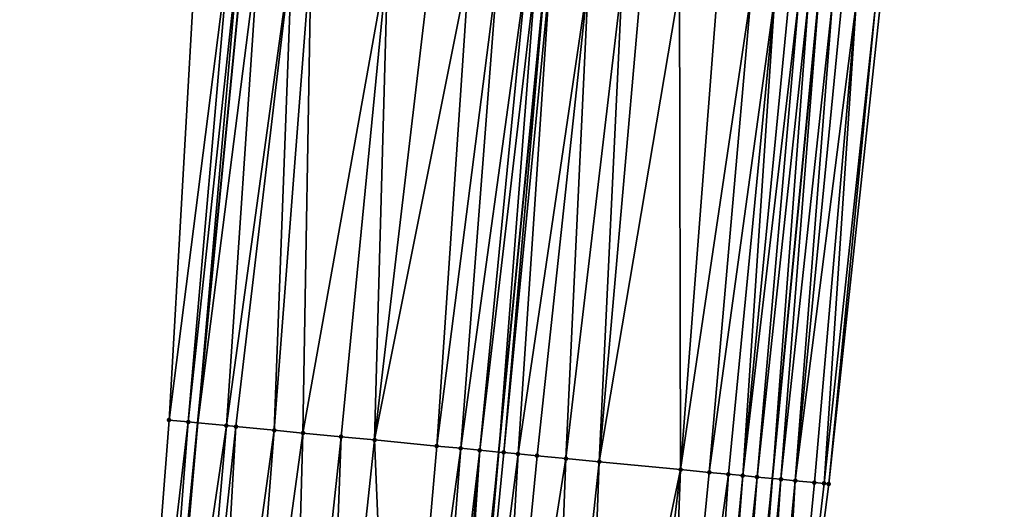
# Model space of a CAD drawing. Header units: feet. Extents: x 2004186 to 2014793, y 836912 to 864902.
# Tile 899 of 974: x 2004211 to 2004252, y 861559 to 861579. Entities that reach past the tile are written whole.
import ezdxf

# ---------------------------------------------------------------- set-up
doc = ezdxf.new("R2010")
doc.units = ezdxf.units.FT
doc.header["$LTSCALE"] = 100
doc.header["$MEASUREMENT"] = 0
for name, color, linetype, lineweight in [('EP_Travel Lane', 5, 'Continuous', 40), ('GPL_Skip Line', 2, 'Continuous', 40), ('Road Shots', 4, 'Continuous', 200), ('Road X-Section', 30, 'Continuous', 13)]:
    doc.layers.add(name, color=color, linetype=linetype, lineweight=lineweight)
doc.layers.add('I-77 SB_MM21-27-Surface-Border', color=7, linetype='Continuous')
doc.layers.add('I-77 SB_MM21-27-Surface-TIN', color=7, linetype='Continuous')

msp = doc.modelspace()

# ---------------------------------------------------------------- linework, layer by layer
at = {"layer": 'EP_Travel Lane'}
for points in [[(2004212.544174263, 861502.873423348, 470.2992342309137), (2004214.489620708, 861522.7748377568, 470.6858175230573), (2004216.435079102, 861542.676374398, 471.0663750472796), (2004218.380463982, 861562.5771590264, 471.4839420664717), (2004220.325887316, 861582.4783370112, 471.8821549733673), (2004222.567689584, 861602.5243743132, 472.2747324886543), (2004224.793888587, 861622.3959875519, 472.6789331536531), (2004227.020107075, 861642.2677747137, 473.0741233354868), (2004229.246394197, 861662.14017452, 473.4375800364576), (2004231.740980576, 861682.1790557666, 473.8291582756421), (2004234.233509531, 861702.0191539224, 474.2284171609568), (2004236.725954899, 861721.8585867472, 474.6600591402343), (2004239.218455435, 861741.6984586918, 475.0703210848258), (2004242.03659576, 861761.6809461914, 475.4789857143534), (2004244.871533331, 861781.4747629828, 475.8894471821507), (2004247.706480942, 861801.2686498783, 476.2963339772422)], [(2004236.56754917, 861500.5505137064, 469.3571244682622), (2004238.482328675, 861520.4542463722, 469.776434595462), (2004240.397134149, 861540.3582489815, 470.1824757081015), (2004242.311902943, 861560.2618703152, 470.6072651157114), (2004244.226708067, 861580.1658692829, 471.0134773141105), (2004246.430381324, 861599.8806447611, 471.3945759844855), (2004248.655593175, 861619.7524403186, 471.7950859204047), (2004250.880840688, 861639.6245543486, 472.1790967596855), (2004253.106084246, 861659.4966330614, 472.5649318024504), (2004255.598611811, 861679.1552493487, 472.9433469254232), (2004258.127927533, 861698.9900976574, 473.3693686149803), (2004260.657264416, 861718.8251119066, 473.7873135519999), (2004263.18652827, 861738.6595534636, 474.233146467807), (2004265.929918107, 861758.2976924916, 474.6420854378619), (2004268.724748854, 861778.0972558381, 475.0505787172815), (2004271.519651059, 861797.8973254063, 475.4332667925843)]]:
    msp.add_polyline3d(points, dxfattribs=at)
at = {"layer": 'GPL_Skip Line'}
msp.add_polyline3d([(2004225.093366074, 861501.6595996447, 469.8263800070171), (2004227.033729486, 861521.5610936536, 470.233231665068), (2004228.97405485, 861541.4621974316, 470.6592828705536), (2004230.914420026, 861561.3637095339, 471.0652443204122), (2004232.854807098, 861581.2654462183, 471.460156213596), (2004235.067180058, 861601.1386514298, 471.8604559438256), (2004237.283219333, 861621.0116460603, 472.2519453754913), (2004239.499281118, 861640.8848425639, 472.6329768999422), (2004241.715335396, 861660.7579717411, 473.0174962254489), (2004244.224484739, 861680.5961824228, 473.397603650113), (2004246.753837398, 861700.4313203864, 473.8095277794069), (2004249.283145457, 861720.2661085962, 474.2384806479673), (2004251.81245754, 861740.1009283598, 474.6658972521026), (2004254.596326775, 861759.9019133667, 475.0688618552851), (2004257.413331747, 861779.6982629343, 475.4802737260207), (2004260.230374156, 861799.4948755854, 475.8782724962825)], dxfattribs=at)
at = {"layer": 'I-77 SB_MM21-27-Surface-Border', "color": 3, "linetype": 'ByBlock', "lineweight": -2}
for points in [[(2004210.95935604, 861503.0270322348, 470.3435030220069), (2004213.098814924, 861522.9095220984, 470.7305084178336), (2004215.636447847, 861542.7538303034, 471.0863253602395), (2004217.178667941, 861562.6938210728, 471.5088526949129), (2004218.322746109, 861582.6723228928, 471.9463492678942), (2004219.959737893, 861602.8135498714, 472.3585131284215), (2004221.976988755, 861622.7085263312, 472.7594692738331), (2004223.994210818, 861642.6032445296, 473.1738044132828), (2004226.210286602, 861662.4765665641, 473.5483366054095), (2004228.748391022, 861682.5584888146, 473.9335185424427), (2004231.277773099, 861702.3938574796, 474.3342172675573), (2004234.203906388, 861722.1783482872, 474.7485484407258), (2004236.931671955, 861741.9883398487, 475.1530451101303), (2004240.53668502, 861761.8935343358, 475.5213609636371), (2004243.74974978, 861781.6338770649, 475.9151746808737), (2004246.962803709, 861801.3741436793, 476.3128690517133)], [(2004272.706248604, 861797.7305978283, 475.3271096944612), (2004270.87945956, 861777.7946982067, 474.8478907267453), (2004268.656578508, 861757.914578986, 474.3978146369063), (2004266.297087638, 861738.2690663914, 473.9376599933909), (2004263.569318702, 861718.4590484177, 473.534443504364), (2004261.23843832, 861698.599229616, 473.0924308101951), (2004258.709119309, 861678.7643555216, 472.6676659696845), (2004256.226923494, 861659.1536028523, 472.3103790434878), (2004254.010886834, 861639.2806316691, 471.9176784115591), (2004251.794888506, 861619.4080042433, 471.507162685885), (2004249.38004766, 861599.5568734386, 471.1312532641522), (2004246.790074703, 861579.9206387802, 470.7847240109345), (2004244.650595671, 861560.0379422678, 470.4078954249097), (2004242.113018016, 861540.1942009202, 470.0241855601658), (2004240.172631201, 861520.2924668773, 469.6291374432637), (2004238.829561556, 861500.3340358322, 469.1590242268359)]]:
    msp.add_polyline3d(points, dxfattribs=at)
at = {"layer": 'I-77 SB_MM21-27-Surface-TIN', "color": 128, "linetype": 'ByBlock', "lineweight": -2}
for points in [[(2004219.716224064, 861582.5373415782, 471.903434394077), (2004218.322746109, 861582.6723228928, 471.9463492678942), (2004217.178667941, 861562.6938210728, 471.5088526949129)], [(2004219.716224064, 861582.5373415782, 471.903434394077), (2004217.178667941, 861562.6938210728, 471.5088526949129), (2004217.974930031, 861562.6165757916, 471.4898947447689)], [(2004220.114367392, 861582.4988449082, 471.8877575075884), (2004219.716224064, 861582.5373415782, 471.903434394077), (2004217.974930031, 861562.6165757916, 471.4898947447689)], [(2004220.114367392, 861582.4988449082, 471.8877575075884), (2004217.974930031, 861562.6165757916, 471.4898947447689), (2004218.380463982, 861562.5771590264, 471.4839420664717)], [(2004220.31343438, 861582.4795486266, 471.882278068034), (2004220.114367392, 861582.4988449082, 471.8877575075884), (2004218.380463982, 861562.5771590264, 471.4839420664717)], [(2004220.31343438, 861582.4795486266, 471.882278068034), (2004218.380463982, 861562.5771590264, 471.4839420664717), (2004220.325887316, 861582.4783370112, 471.8821549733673)], [(2004220.910614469, 861582.4214456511, 471.8763750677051), (2004220.325887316, 861582.4783370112, 471.8821549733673), (2004218.380463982, 861562.5771590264, 471.4839420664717)], [(2004220.910614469, 861582.4214456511, 471.8763750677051), (2004218.380463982, 861562.5771590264, 471.4839420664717), (2004219.567425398, 861562.4617896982, 471.4665191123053)], [(2004222.304067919, 861582.286212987, 471.8458267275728), (2004220.910614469, 861582.4214456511, 471.8763750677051), (2004219.567425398, 861562.4617896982, 471.4665191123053)], [(2004222.304067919, 861582.286212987, 471.8458267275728), (2004219.567425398, 861562.4617896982, 471.4665191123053), (2004219.965557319, 861562.4231760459, 471.4565979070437)], [(2004222.304067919, 861582.286212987, 471.8458267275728), (2004219.965557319, 861562.4231760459, 471.4565979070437), (2004221.558119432, 861562.2690745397, 471.3995402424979)], [(2004223.100343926, 861582.2091104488, 471.8198455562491), (2004222.304067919, 861582.286212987, 471.8458267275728), (2004221.558119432, 861562.2690745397, 471.3995402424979)], [(2004223.100343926, 861582.2091104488, 471.8198455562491), (2004221.558119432, 861562.2690745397, 471.3995402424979), (2004222.752526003, 861562.153344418, 471.3643234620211)], [(2004226.285470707, 861581.9009336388, 471.7044403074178), (2004223.100343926, 861582.2091104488, 471.8198455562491), (2004222.752526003, 861562.153344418, 471.3643234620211)], [(2004226.285470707, 861581.9009336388, 471.7044403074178), (2004222.752526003, 861562.153344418, 471.3643234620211), (2004224.345082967, 861561.9991901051, 471.3098639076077)], [(2004226.285470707, 861581.9009336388, 471.7044403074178), (2004224.345082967, 861561.9991901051, 471.3098639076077), (2004225.738577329, 861561.864377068, 471.2586700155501)], [(2004228.07710842, 861581.7276241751, 471.6375572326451), (2004226.285470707, 861581.9009336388, 471.7044403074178), (2004225.738577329, 861561.864377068, 471.2586700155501)], [(2004229.66968203, 861581.5736405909, 471.5746973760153), (2004228.07710842, 861581.7276241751, 471.6375572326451), (2004225.738577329, 861561.864377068, 471.2586700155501)], [(2004229.66968203, 861581.5736405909, 471.5746973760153), (2004225.738577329, 861561.864377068, 471.2586700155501), (2004228.326498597, 861561.6140424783, 471.1619976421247)], [(2004230.864105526, 861581.4580840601, 471.5309395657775), (2004229.66968203, 861581.5736405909, 471.5746973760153), (2004228.326498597, 861561.6140424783, 471.1619976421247)], [(2004230.864105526, 861581.4580840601, 471.5309395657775), (2004228.326498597, 861561.6140424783, 471.1619976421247), (2004229.321854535, 861561.5177763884, 471.1240068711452)], [(2004232.058539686, 861581.3426369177, 471.481799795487), (2004230.864105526, 861581.4580840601, 471.5309395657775), (2004229.321854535, 861561.5177763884, 471.1240068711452)], [(2004232.058539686, 861581.3426369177, 471.481799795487), (2004229.321854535, 861561.5177763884, 471.1240068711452), (2004230.118144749, 861561.4408195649, 471.0908566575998)], [(2004232.456674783, 861581.304055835, 471.4702760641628), (2004232.058539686, 861581.3426369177, 471.481799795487), (2004230.118144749, 861561.4408195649, 471.0908566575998)], [(2004232.456674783, 861581.304055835, 471.4702760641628), (2004230.118144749, 861561.4408195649, 471.0908566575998), (2004230.914420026, 861561.3637095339, 471.0652443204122)], [(2004232.456674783, 861581.304055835, 471.4702760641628), (2004230.914420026, 861561.3637095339, 471.0652443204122), (2004232.854807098, 861581.2654462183, 471.460156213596)], [(2004231.113488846, 861561.3444320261, 471.058841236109), (2004232.854807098, 861581.2654462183, 471.460156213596), (2004230.914420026, 861561.3637095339, 471.0652443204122)], [(2004233.053873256, 861581.24614141, 471.4550962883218), (2004232.854807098, 861581.2654462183, 471.460156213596), (2004231.113488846, 861561.3444320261, 471.058841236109)], [(2004233.053873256, 861581.24614141, 471.4550962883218), (2004231.113488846, 861561.3444320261, 471.058841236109), (2004231.710699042, 861561.2866378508, 471.0377452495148)], [(2004234.646437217, 861581.0920588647, 471.3971053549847), (2004233.053873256, 861581.24614141, 471.4550962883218), (2004231.710699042, 861561.2866378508, 471.0377452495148)], [(2004234.646437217, 861581.0920588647, 471.3971053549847), (2004231.710699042, 861561.2866378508, 471.0377452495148), (2004232.506991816, 861561.2097072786, 471.003303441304)], [(2004234.646437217, 861581.0920588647, 471.3971053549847), (2004232.506991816, 861561.2097072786, 471.003303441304), (2004233.70140773, 861561.0940729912, 470.963371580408)], [(2004236.03992635, 861580.9571921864, 471.3485503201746), (2004234.646437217, 861581.0920588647, 471.3971053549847), (2004233.70140773, 861561.0940729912, 470.963371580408)], [(2004236.03992635, 861580.9571921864, 471.3485503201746), (2004233.70140773, 861561.0940729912, 470.963371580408), (2004235.094911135, 861560.9593527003, 470.9076145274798)], [(2004236.836207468, 861580.8801420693, 471.319990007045), (2004236.03992635, 861580.9571921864, 471.3485503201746), (2004235.094911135, 861560.9593527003, 470.9076145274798)], [(2004238.428761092, 861580.7259534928, 471.2672158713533), (2004236.836207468, 861580.8801420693, 471.319990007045), (2004235.094911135, 861560.9593527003, 470.9076145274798)], [(2004238.428761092, 861580.7259534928, 471.2672158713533), (2004235.094911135, 861560.9593527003, 470.9076145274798), (2004238.479082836, 861560.6316532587, 470.7978671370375)], [(2004240.021320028, 861580.5718194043, 471.2117609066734), (2004238.428761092, 861580.7259534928, 471.2672158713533), (2004238.479082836, 861560.6316532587, 470.7978671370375)], [(2004241.414821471, 861580.4370789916, 471.1569935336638), (2004240.021320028, 861580.5718194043, 471.2117609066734), (2004238.479082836, 861560.6316532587, 470.7978671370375)], [(2004241.414821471, 861580.4370789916, 471.1569935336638), (2004238.479082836, 861560.6316532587, 470.7978671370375), (2004239.673513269, 861560.5161678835, 470.7506087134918)], [(2004242.410168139, 861580.3407178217, 471.1236805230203), (2004241.414821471, 861580.4370789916, 471.1569935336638), (2004239.673513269, 861560.5161678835, 470.7506087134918)], [(2004242.410168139, 861580.3407178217, 471.1236805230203), (2004239.673513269, 861560.5161678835, 470.7506087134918), (2004240.469799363, 861560.4391687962, 470.7195378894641)], [(2004242.410168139, 861580.3407178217, 471.1236805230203), (2004240.469799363, 861560.4391687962, 470.7195378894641), (2004241.067027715, 861560.3815608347, 470.6892800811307)], [(2004243.007387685, 861580.2830195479, 471.0978659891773), (2004242.410168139, 861580.3407178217, 471.1236805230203), (2004241.067027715, 861560.3815608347, 470.6892800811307)], [(2004243.405543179, 861580.2446476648, 471.0760495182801), (2004243.007387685, 861580.2830195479, 471.0978659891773), (2004241.067027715, 861560.3815608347, 470.6892800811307)], [(2004243.405543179, 861580.2446476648, 471.0760495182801), (2004241.067027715, 861560.3815608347, 470.6892800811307), (2004241.664267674, 861560.3240719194, 470.6531651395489)], [(2004243.803710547, 861580.2063975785, 471.0482405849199), (2004243.405543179, 861580.2446476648, 471.0760495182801), (2004241.664267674, 861560.3240719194, 470.6531651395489)], [(2004243.803710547, 861580.2063975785, 471.0482405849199), (2004241.664267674, 861560.3240719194, 470.6531651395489), (2004242.311902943, 861560.2618703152, 470.6072651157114)], [(2004243.803710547, 861580.2063975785, 471.0482405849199), (2004242.311902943, 861560.2618703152, 470.6072651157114), (2004244.226708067, 861580.1658692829, 471.0134773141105)], [(2004242.65968813, 861560.228467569, 470.5826164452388), (2004244.226708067, 861580.1658692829, 471.0134773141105), (2004242.311902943, 861560.2618703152, 470.6072651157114)], [(2004244.799153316, 861580.1110220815, 470.9664319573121), (2004244.226708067, 861580.1658692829, 471.0134773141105), (2004242.65968813, 861560.228467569, 470.5826164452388)], [(2004244.799153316, 861580.1110220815, 470.9664319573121), (2004242.65968813, 861560.228467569, 470.5826164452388), (2004243.256958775, 861560.1712933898, 470.5310163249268)], [(2004245.197339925, 861580.0729693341, 470.9289138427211), (2004244.799153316, 861580.1110220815, 470.9664319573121), (2004243.256958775, 861560.1712933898, 470.5310163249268)], [(2004245.794625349, 861580.0159467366, 470.8698556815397), (2004245.197339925, 861580.0729693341, 470.9289138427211), (2004243.256958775, 861560.1712933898, 470.5310163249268)], [(2004245.794625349, 861580.0159467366, 470.8698556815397), (2004243.256958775, 861560.1712933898, 470.5310163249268), (2004244.053331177, 861560.095179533, 470.4563916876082)], [(2004245.794625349, 861580.0159467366, 470.8698556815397), (2004244.053331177, 861560.095179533, 470.4563916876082), (2004244.451509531, 861560.0570421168, 470.4230394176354)], [(2004246.590982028, 861579.939671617, 470.8031650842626), (2004245.794625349, 861580.0159467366, 470.8698556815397), (2004244.451509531, 861560.0570421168, 470.4230394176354)], [(2004246.590982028, 861579.939671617, 470.8031650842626), (2004244.451509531, 861560.0570421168, 470.4230394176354), (2004244.650595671, 861560.0379422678, 470.4078954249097)], [(2004246.590982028, 861579.939671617, 470.8031650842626), (2004244.650595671, 861560.0379422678, 470.4078954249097), (2004246.790074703, 861579.9206387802, 470.7847240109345)], [(2004217.974930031, 861562.6165757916, 471.4898947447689), (2004217.178667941, 861562.6938210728, 471.5088526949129), (2004215.636447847, 861542.7538303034, 471.0863253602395)], [(2004217.974930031, 861562.6165757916, 471.4898947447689), (2004215.636447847, 861542.7538303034, 471.0863253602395), (2004216.435079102, 861542.676374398, 471.0663750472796)], [(2004217.974930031, 861562.6165757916, 471.4898947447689), (2004216.435079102, 861542.676374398, 471.0663750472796), (2004218.380463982, 861562.5771590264, 471.4839420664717)], [(2004216.631777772, 861542.6572974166, 471.0614613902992), (2004218.380463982, 861562.5771590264, 471.4839420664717), (2004216.435079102, 861542.676374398, 471.0663750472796)], [(2004219.567425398, 861562.4617896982, 471.4665191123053), (2004218.380463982, 861562.5771590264, 471.4839420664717), (2004216.631777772, 861542.6572974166, 471.0614613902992)], [(2004219.567425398, 861562.4617896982, 471.4665191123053), (2004216.631777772, 861542.6572974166, 471.0614613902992), (2004217.826168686, 861542.5414067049, 471.0341460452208)], [(2004219.965557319, 861562.4231760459, 471.4565979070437), (2004219.567425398, 861562.4617896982, 471.4665191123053), (2004217.826168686, 861542.5414067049, 471.0341460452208)], [(2004219.965557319, 861562.4231760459, 471.4565979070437), (2004217.826168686, 861542.5414067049, 471.0341460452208), (2004218.821511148, 861542.4450024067, 471.0029554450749)], [(2004221.558119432, 861562.2690745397, 471.3995402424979), (2004219.965557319, 861562.4231760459, 471.4565979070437), (2004218.821511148, 861542.4450024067, 471.0029554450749)], [(2004221.558119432, 861562.2690745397, 471.3995402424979), (2004218.821511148, 861542.4450024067, 471.0029554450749), (2004220.01593611, 861542.3294609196, 470.9584580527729)], [(2004222.752526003, 861562.153344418, 471.3643234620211), (2004221.558119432, 861562.2690745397, 471.3995402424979), (2004220.01593611, 861542.3294609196, 470.9584580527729)], [(2004222.752526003, 861562.153344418, 471.3643234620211), (2004220.01593611, 861542.3294609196, 470.9584580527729), (2004222.205683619, 861542.1173108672, 470.8928201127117)], [(2004224.345082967, 861561.9991901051, 471.3098639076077), (2004222.752526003, 861562.153344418, 471.3643234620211), (2004222.205683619, 861542.1173108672, 470.8928201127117)], [(2004224.345082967, 861561.9991901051, 471.3098639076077), (2004222.205683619, 861542.1173108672, 470.8928201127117), (2004223.599171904, 861541.9824354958, 470.844693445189)], [(2004225.738577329, 861561.864377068, 471.2586700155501), (2004224.345082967, 861561.9991901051, 471.3098639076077), (2004223.599171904, 861541.9824354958, 470.844693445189)], [(2004225.738577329, 861561.864377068, 471.2586700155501), (2004223.599171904, 861541.9824354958, 470.844693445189), (2004226.585235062, 861541.693589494, 470.7330703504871)], [(2004228.326498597, 861561.6140424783, 471.1619976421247), (2004225.738577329, 861561.864377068, 471.2586700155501), (2004226.585235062, 861541.693589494, 470.7330703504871)], [(2004229.321854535, 861561.5177763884, 471.1240068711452), (2004228.326498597, 861561.6140424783, 471.1619976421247), (2004226.585235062, 861541.693589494, 470.7330703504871)], [(2004229.321854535, 861561.5177763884, 471.1240068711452), (2004226.585235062, 861541.693589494, 470.7330703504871), (2004227.779655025, 861541.5779967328, 470.6910956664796)], [(2004230.118144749, 861561.4408195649, 471.0908566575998), (2004229.321854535, 861561.5177763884, 471.1240068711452), (2004227.779655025, 861541.5779967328, 470.6910956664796)], [(2004230.118144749, 861561.4408195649, 471.0908566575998), (2004227.779655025, 861541.5779967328, 470.6910956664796), (2004228.376854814, 861541.5200958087, 470.6752519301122)], [(2004230.118144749, 861561.4408195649, 471.0908566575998), (2004228.376854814, 861541.5200958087, 470.6752519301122), (2004228.774985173, 861541.4814661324, 470.666119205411)], [(2004230.118144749, 861561.4408195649, 471.0908566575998), (2004228.774985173, 861541.4814661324, 470.666119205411), (2004230.914420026, 861561.3637095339, 471.0652443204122)], [(2004228.774985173, 861541.4814661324, 470.666119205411), (2004228.97405485, 861541.4621974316, 470.6592828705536), (2004230.914420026, 861561.3637095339, 471.0652443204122)], [(2004229.173124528, 861541.4429287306, 470.6524465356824), (2004230.914420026, 861561.3637095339, 471.0652443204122), (2004228.97405485, 861541.4621974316, 470.6592828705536)], [(2004231.113488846, 861561.3444320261, 471.058841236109), (2004230.914420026, 861561.3637095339, 471.0652443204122), (2004229.173124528, 861541.4429287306, 470.6524465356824)], [(2004231.710699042, 861561.2866378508, 471.0377452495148), (2004231.113488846, 861561.3444320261, 471.058841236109), (2004229.173124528, 861541.4429287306, 470.6524465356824)], [(2004231.710699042, 861561.2866378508, 471.0377452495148), (2004229.173124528, 861541.4429287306, 470.6524465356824), (2004230.566635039, 861541.3082813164, 470.5931042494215)], [(2004232.506991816, 861561.2097072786, 471.003303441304), (2004231.710699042, 861561.2866378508, 471.0377452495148), (2004230.566635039, 861541.3082813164, 470.5931042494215)], [(2004233.70140773, 861561.0940729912, 470.963371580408), (2004232.506991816, 861561.2097072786, 471.003303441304), (2004230.566635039, 861541.3082813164, 470.5931042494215)], [(2004233.70140773, 861561.0940729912, 470.963371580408), (2004230.566635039, 861541.3082813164, 470.5931042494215), (2004232.955477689, 861541.077123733, 470.5077802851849)], [(2004235.094911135, 861560.9593527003, 470.9076145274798), (2004233.70140773, 861561.0940729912, 470.963371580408), (2004232.955477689, 861541.077123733, 470.5077802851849)], [(2004235.094911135, 861560.9593527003, 470.9076145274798), (2004232.955477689, 861541.077123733, 470.5077802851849), (2004234.348965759, 861540.9422461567, 470.4597621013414)], [(2004238.479082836, 861560.6316532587, 470.7978671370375), (2004235.094911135, 861560.9593527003, 470.9076145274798), (2004234.348965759, 861540.9422461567, 470.4597621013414)], [(2004238.479082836, 861560.6316532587, 470.7978671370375), (2004234.348965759, 861540.9422461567, 470.4597621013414), (2004236.14059692, 861540.7688694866, 470.3961864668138)], [(2004238.479082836, 861560.6316532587, 470.7978671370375), (2004236.14059692, 861540.7688694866, 470.3961864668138), (2004237.733174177, 861540.6149233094, 470.3314869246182)], [(2004239.673513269, 861560.5161678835, 470.7506087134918), (2004238.479082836, 861560.6316532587, 470.7978671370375), (2004237.733174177, 861540.6149233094, 470.3314869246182)], [(2004240.469799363, 861560.4391687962, 470.7195378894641), (2004239.673513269, 861560.5161678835, 470.7506087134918), (2004237.733174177, 861540.6149233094, 470.3314869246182)], [(2004240.469799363, 861560.4391687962, 470.7195378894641), (2004237.733174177, 861540.6149233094, 470.3314869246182), (2004239.126698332, 861540.4804158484, 470.2652588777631)], [(2004241.067027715, 861560.3815608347, 470.6892800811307), (2004240.469799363, 861560.4391687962, 470.7195378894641), (2004239.126698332, 861540.4804158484, 470.2652588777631)], [(2004241.067027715, 861560.3815608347, 470.6892800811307), (2004239.126698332, 861540.4804158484, 470.2652588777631), (2004239.524853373, 861540.4420393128, 470.2436715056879)], [(2004241.664267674, 861560.3240719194, 470.6531651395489), (2004241.067027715, 861560.3815608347, 470.6892800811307), (2004239.524853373, 861540.4420393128, 470.2436715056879)], [(2004241.664267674, 861560.3240719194, 470.6531651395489), (2004239.524853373, 861540.4420393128, 470.2436715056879), (2004240.122099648, 861540.384615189, 470.2043689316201)], [(2004241.664267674, 861560.3240719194, 470.6531651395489), (2004240.122099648, 861540.384615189, 470.2043689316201), (2004242.311902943, 861560.2618703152, 470.6072651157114)], [(2004240.122099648, 861540.384615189, 470.2043689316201), (2004240.397134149, 861540.3582489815, 470.1824757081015), (2004242.311902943, 861560.2618703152, 470.6072651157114)], [(2004240.719362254, 861540.3273585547, 470.1568257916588), (2004242.311902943, 861560.2618703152, 470.6072651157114), (2004240.397134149, 861540.3582489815, 470.1824757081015)], [(2004242.65968813, 861560.228467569, 470.5826164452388), (2004242.311902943, 861560.2618703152, 470.6072651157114), (2004240.719362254, 861540.3273585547, 470.1568257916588)], [(2004242.65968813, 861560.228467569, 470.5826164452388), (2004240.719362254, 861540.3273585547, 470.1568257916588), (2004241.316640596, 861540.2702633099, 470.1013422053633)], [(2004243.256958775, 861560.1712933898, 470.5310163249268), (2004242.65968813, 861560.228467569, 470.5826164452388), (2004241.316640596, 861540.2702633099, 470.1013422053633)], [(2004243.256958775, 861560.1712933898, 470.5310163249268), (2004241.316640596, 861540.2702633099, 470.1013422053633), (2004242.113018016, 861540.1942009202, 470.0241855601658)], [(2004244.053331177, 861560.095179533, 470.4563916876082), (2004243.256958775, 861560.1712933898, 470.5310163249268), (2004242.113018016, 861540.1942009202, 470.0241855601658)], [(2004244.451509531, 861560.0570421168, 470.4230394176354), (2004244.053331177, 861560.095179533, 470.4563916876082), (2004242.113018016, 861540.1942009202, 470.0241855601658)], [(2004244.451509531, 861560.0570421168, 470.4230394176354), (2004242.113018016, 861540.1942009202, 470.0241855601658), (2004244.650595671, 861560.0379422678, 470.4078954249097)]]:
    msp.add_3dface(points, dxfattribs=at)
at = {"layer": 'Road Shots', "lineweight": 100}
for p in [(2004217.178667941, 861562.6938210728, 471.5088526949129), (2004217.974930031, 861562.6165757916, 471.4898947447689), (2004219.567425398, 861562.4617896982, 471.4665191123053), (2004219.965557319, 861562.4231760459, 471.4565979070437), (2004221.558119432, 861562.2690745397, 471.3995402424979), (2004222.752526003, 861562.153344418, 471.3643234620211), (2004224.345082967, 861561.9991901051, 471.3098639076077), (2004225.738577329, 861561.864377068, 471.2586700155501), (2004228.326498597, 861561.6140424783, 471.1619976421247), (2004229.321854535, 861561.5177763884, 471.1240068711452), (2004230.118144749, 861561.4408195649, 471.0908566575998), (2004231.113488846, 861561.3444320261, 471.058841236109), (2004231.710699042, 861561.2866378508, 471.0377452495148), (2004232.506991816, 861561.2097072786, 471.003303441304), (2004233.70140773, 861561.0940729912, 470.963371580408), (2004235.094911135, 861560.9593527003, 470.9076145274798), (2004238.479082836, 861560.6316532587, 470.7978671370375), (2004239.673513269, 861560.5161678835, 470.7506087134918), (2004240.469799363, 861560.4391687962, 470.7195378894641), (2004241.067027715, 861560.3815608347, 470.6892800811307), (2004241.664267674, 861560.3240719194, 470.6531651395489), (2004242.65968813, 861560.228467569, 470.5826164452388), (2004243.256958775, 861560.1712933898, 470.5310163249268), (2004244.053331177, 861560.095179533, 470.4563916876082), (2004244.451509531, 861560.0570421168, 470.4230394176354), (2004244.650595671, 861560.0379422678, 470.4078954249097)]:
    msp.add_point(p, dxfattribs=at)
at = {"layer": 'Road X-Section', "extrusion": (0.0970180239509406, 0.9950731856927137, 0.02041710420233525), "elevation": 1051772.751502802, "flags": 128}
msp.add_lwpolyline([(-1911154.044318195, -21007.02394281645), (-1911154.844318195, -21007.04290471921), (-1911156.444318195, -21007.06628522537), (-1911156.844318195, -21007.07620849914), (-1911158.444318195, -21007.13327805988), (-1911159.644318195, -21007.16850218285), (-1911161.244318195, -21007.22297309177), (-1911162.644318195, -21007.27417765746), (-1911165.244318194, -21007.37087018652), (-1911166.244318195, -21007.40886887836), (-1911167.044318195, -21007.44202600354), (-1911168.044318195, -21007.47404810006), (-1911168.644318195, -21007.49514848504), (-1911169.444318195, -21007.52959747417), (-1911170.644318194, -21007.56953766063), (-1911172.044318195, -21007.62530633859), (-1911175.444318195, -21007.73507661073), (-1911176.644318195, -21007.78234488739), (-1911177.444318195, -21007.8134221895), (-1911178.044318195, -21007.84368630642), (-1911178.644318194, -21007.87980877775), (-1911179.644318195, -21007.95037218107), (-1911180.244318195, -21008.00198305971), (-1911181.044318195, -21008.07662325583), (-1911181.444318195, -21008.10998247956), (-1911181.644318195, -21008.12512962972)], dxfattribs=at)

doc.saveas('drawing.dxf')
